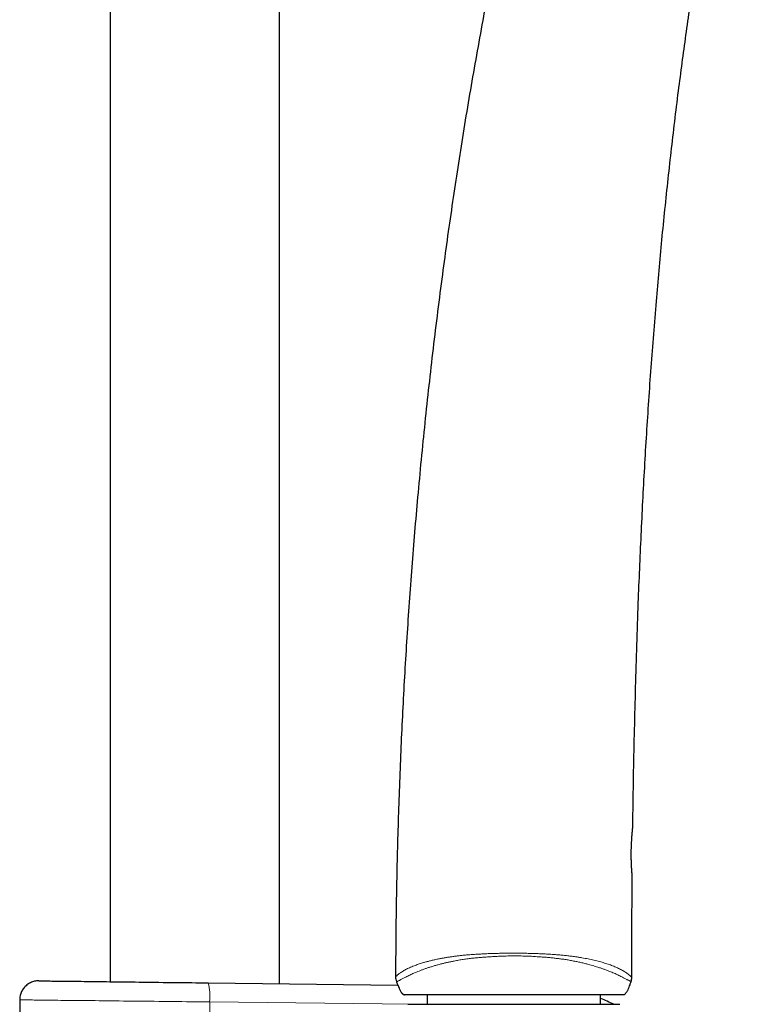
# Model space of a CAD drawing. Header units: millimetres. Extents: x 8 to 976, y 12 to 975.
# Tile 336 of 351: x 620 to 697, y 649 to 752. Entities that reach past the tile are written whole.
import ezdxf

# ---------------------------------------------------------------- set-up
doc = ezdxf.new("R2010")
doc.units = ezdxf.units.MM

msp = doc.modelspace()

# ---------------------------------------------------------------- linework, layer by layer
at = {"color": 7, "linetype": 'Continuous', "lineweight": 30}
for p, q in [((647.25, 650.77), (647.25, 942.96)), ((629.45, 936.39), (629.45, 650.98)), ((684.33, 667.2), (684.33, 667.2)), ((639.76, 650.86), (659.66, 650.62)), ((662.75, 649.61), (662.75, 648.61)), ((680.95, 648.61), (680.95, 649.61)), ((683.46, 649.65), (683.47, 649.66)), ((619.96, 649.07), (619.96, 602.36)), ((660.72, 648.61), (682.98, 648.61))]:
    msp.add_line(p, q, dxfattribs=at)
at = {"color": 252, "linetype": 'Continuous', "lineweight": 0}
for p, q in [((683.35, 649.61), (683.38, 649.61)), ((639.91, 648.86), (639.91, 606.76)), ((661.02, 648.61), (639.91, 648.86))]:
    msp.add_line(p, q, dxfattribs=at)
at = {"color": 7, "linetype": 'Continuous', "lineweight": 30, "flags": 128}
msp.add_lwpolyline([(621.98, 651.07), (621.99, 651.07), (622.02, 651.07), (622.05, 651.07), (622.1, 651.07), (622.15, 651.07), (622.22, 651.07), (622.3, 651.07), (622.39, 651.06), (622.49, 651.06), (622.61, 651.06), (622.73, 651.06), (622.87, 651.06), (623.01, 651.06), (623.17, 651.06), (623.34, 651.05), (623.52, 651.05), (623.71, 651.05), (623.9, 651.05), (624.11, 651.04), (624.33, 651.04), (624.56, 651.04), (624.8, 651.04), (625.05, 651.03), (625.31, 651.03), (625.57, 651.03), (625.85, 651.02), (626.13, 651.02), (626.43, 651.02), (626.73, 651.01), (627.04, 651.01), (627.36, 651.01), (627.68, 651), (628.02, 651), (628.36, 650.99), (628.7, 650.99), (629.06, 650.99), (629.42, 650.98), (629.79, 650.98), (630.16, 650.97), (630.54, 650.97), (630.92, 650.96), (631.31, 650.96), (631.71, 650.95), (632.1, 650.95), (632.51, 650.94), (632.92, 650.94), (633.33, 650.93), (633.74, 650.93), (634.16, 650.92), (634.58, 650.92), (635.01, 650.91), (635.43, 650.91), (635.86, 650.9), (636.29, 650.9), (636.72, 650.89), (637.16, 650.89), (637.59, 650.88), (638.02, 650.88), (638.46, 650.87), (638.89, 650.87), (639.33, 650.86), (639.76, 650.86)], dxfattribs=at)
at = {"color": 252, "linetype": 'Continuous', "lineweight": 0, "flags": 128}
msp.add_lwpolyline([(639.91, 648.86), (639.42, 648.86), (638.93, 648.87), (638.44, 648.87), (637.96, 648.88), (637.47, 648.88), (636.98, 648.89), (636.5, 648.89), (636.01, 648.9), (635.53, 648.9), (635.05, 648.91), (634.57, 648.91), (634.09, 648.92), (633.62, 648.93), (633.15, 648.93), (632.69, 648.93), (632.22, 648.94), (631.77, 648.94), (631.31, 648.95), (630.86, 648.95), (630.42, 648.96), (629.98, 648.96), (629.55, 648.97), (629.13, 648.97), (628.71, 648.98), (628.3, 648.98), (627.89, 648.99), (627.49, 648.99), (627.11, 648.99), (626.72, 649), (626.35, 649), (625.98, 649.01), (625.63, 649.01), (625.28, 649.01), (624.94, 649.02), (624.61, 649.02), (624.29, 649.02), (623.98, 649.03), (623.68, 649.03), (623.39, 649.03), (623.12, 649.04), (622.85, 649.04), (622.59, 649.04), (622.35, 649.04), (622.11, 649.05), (621.89, 649.05), (621.68, 649.05), (621.48, 649.05), (621.29, 649.06), (621.11, 649.06), (620.95, 649.06), (620.8, 649.06), (620.66, 649.06), (620.53, 649.06), (620.42, 649.06), (620.31, 649.07), (620.23, 649.07), (620.15, 649.07), (620.09, 649.07), (620.03, 649.07), (620, 649.07), (619.97, 649.07), (619.96, 649.07)], dxfattribs=at)
at = {"color": 7, "linetype": 'Continuous', "lineweight": 30}
for centre, radius, start, end in [((660.82, 651.5), 1.4, 179.8192, 202.4555), ((682.82, 651.43), 1.4, 341.7264, 359.9347), ((674.33, 632.13), 18.32, 64.1075, 68.7935)]:
    msp.add_arc(centre, radius, start, end, dxfattribs=at)
at = {"color": 252, "linetype": 'Continuous', "lineweight": 0}
msp.add_arc((633.88, 649.43), 6.05, 354.6224, 13.6913, dxfattribs=at)
at = {"color": 7, "linetype": 'Continuous', "lineweight": 30}
for points, knots in [([(678.93, 796.33), (678.83, 795.98), (678.42, 794.56), (677.73, 792.05), (676.86, 788.82), (676.01, 785.58), (675.19, 782.33), (674.38, 779.08), (673.58, 775.71), (672.77, 772.22), (671.96, 768.62), (671.18, 765.02), (670.42, 761.4), (669.69, 757.78), (668.99, 754.16), (668.32, 750.52), (667.67, 746.89), (667.04, 743.24), (666.44, 739.62), (665.88, 736.01), (665.34, 732.42), (664.82, 728.83), (664.32, 725.13), (663.83, 721.34), (663.35, 717.45), (662.91, 713.55), (662.49, 709.66), (662.1, 705.76), (661.74, 701.93), (661.41, 698.18), (661.12, 694.5), (660.85, 690.81), (660.6, 687.13), (660.38, 683.45), (660.18, 679.77), (660, 676.09), (659.85, 672.41), (659.72, 668.73), (659.61, 665.07), (659.53, 661.44), (659.47, 657.83), (659.43, 654.52), (659.43, 652.41), (659.42, 651.5)], [0, 0, 0, 0, 0.007461, 0.030296, 0.053139, 0.07599, 0.098847, 0.121711, 0.144582, 0.169748, 0.194921, 0.220101, 0.245287, 0.270479, 0.295677, 0.320879, 0.346086, 0.371297, 0.39651, 0.421276, 0.446043, 0.470811, 0.49558, 0.522327, 0.549072, 0.575815, 0.602555, 0.62929, 0.65602, 0.681217, 0.706407, 0.731589, 0.756763, 0.781927, 0.807081, 0.832223, 0.857353, 0.882469, 0.907571, 0.932209, 0.956831, 0.981435, 1, 1, 1, 1]), ([(684.33, 667.2), (684.33, 667.65), (684.36, 669.59), (684.41, 673.01), (684.51, 677.47), (684.62, 681.9), (684.75, 686.33), (684.89, 690.47), (685.05, 694.31), (685.21, 697.86), (685.38, 701.41), (685.57, 704.96), (685.78, 708.48), (686.01, 711.99), (686.25, 715.47), (686.52, 718.94), (686.79, 722.33), (687.08, 725.64), (687.38, 728.85), (687.7, 732.06), (688.04, 735.27), (688.4, 738.47), (688.77, 741.67), (689.16, 744.78), (689.56, 747.79), (689.96, 750.71), (690.38, 753.63), (690.82, 756.54), (691.28, 759.45), (691.76, 762.36), (692.26, 765.26), (692.79, 768.15), (693.33, 771.04), (693.89, 773.92), (694.48, 776.8), (695.08, 779.62), (695.68, 782.38), (696.3, 785.07), (696.73, 786.93), (696.96, 787.88), (696.98, 787.94)], [0, 0, 0, 0, 0.0109639, 0.0479882, 0.0843862, 0.1208137, 0.1572657, 0.1937375, 0.222926, 0.2521219, 0.2813229, 0.310527, 0.3397322, 0.3684148, 0.3970949, 0.4257706, 0.4544404, 0.4809712, 0.5074945, 0.5340094, 0.5605149, 0.5870101, 0.6134943, 0.6399667, 0.6642223, 0.6884671, 0.7127009, 0.7369234, 0.7611342, 0.7853335, 0.8095209, 0.8336968, 0.8578612, 0.8820141, 0.906156, 0.9302872, 0.9530299, 0.975764, 0.9984899, 1, 1, 1, 1]), ([(684.27, 662.01), (684.27, 662.01), (684.27, 662.01), (684.27, 662.01), (684.27, 662.02), (684.27, 662.02), (684.27, 662.02), (684.27, 662.02), (684.27, 662.02), (684.27, 662.02), (684.27, 662.03), (684.27, 662.04), (684.27, 662.05), (684.26, 662.07), (684.26, 662.1), (684.26, 662.14), (684.26, 662.18), (684.25, 662.22), (684.25, 662.28), (684.25, 662.33), (684.24, 662.4), (684.24, 662.47), (684.23, 662.54), (684.23, 662.62), (684.22, 662.71), (684.21, 662.8), (684.21, 662.89), (684.2, 662.99), (684.2, 663.1), (684.19, 663.2), (684.19, 663.31), (684.18, 663.43), (684.18, 663.54), (684.18, 663.66), (684.17, 663.77), (684.17, 663.9), (684.17, 664.02), (684.17, 664.14), (684.17, 664.27), (684.17, 664.4), (684.17, 664.53), (684.17, 664.65), (684.17, 664.78), (684.17, 664.91), (684.18, 665.03), (684.18, 665.16), (684.19, 665.28), (684.19, 665.41), (684.2, 665.53), (684.2, 665.64), (684.21, 665.76), (684.22, 665.87), (684.22, 665.98), (684.23, 666.09), (684.24, 666.19), (684.24, 666.29), (684.25, 666.39), (684.26, 666.48), (684.27, 666.56), (684.27, 666.64), (684.28, 666.72), (684.29, 666.79), (684.29, 666.86), (684.3, 666.92), (684.3, 666.97), (684.31, 667.02), (684.31, 667.06), (684.32, 667.1), (684.32, 667.13), (684.32, 667.15), (684.32, 667.17), (684.32, 667.18), (684.32, 667.19), (684.32, 667.19), (684.32, 667.19), (684.33, 667.19), (684.33, 667.2), (684.33, 667.2), (684.33, 667.2)], [0, 0, 0, 0, 0.000126, 0.001058, 0.001482, 0.001793, 0.002172, 0.002836, 0.004482, 0.007878, 0.017689, 0.032594, 0.048238, 0.064245, 0.080176, 0.096096, 0.112001, 0.127876, 0.143701, 0.159458, 0.175043, 0.190682, 0.206436, 0.222292, 0.238236, 0.254247, 0.270302, 0.286378, 0.302439, 0.318457, 0.334408, 0.350269, 0.366019, 0.381643, 0.397128, 0.412524, 0.428152, 0.443852, 0.4596, 0.475368, 0.491125, 0.506843, 0.522498, 0.538089, 0.553786, 0.569488, 0.585202, 0.600931, 0.616685, 0.632469, 0.648291, 0.664089, 0.679696, 0.695379, 0.711132, 0.726949, 0.742822, 0.758742, 0.774697, 0.790673, 0.80666, 0.822642, 0.838609, 0.854554, 0.870476, 0.886378, 0.90227, 0.917965, 0.933609, 0.949334, 0.965149, 0.981088, 0.989237, 0.993919, 0.99757, 0.998791, 0.999606, 1, 1, 1, 1]), ([(684.22, 651.43), (684.22, 652.64), (684.23, 655.34), (684.24, 658.87), (684.26, 661.19), (684.27, 662.01)], [0, 0, 0, 0, 0.342987, 0.767218, 1, 1, 1, 1]), ([(621.98, 651.07), (621.96, 651.07), (621.87, 651.07), (621.71, 651.06), (621.51, 651.02), (621.3, 650.96), (621.1, 650.88), (620.9, 650.77), (620.71, 650.64), (620.55, 650.49), (620.4, 650.32), (620.26, 650.14), (620.16, 649.94), (620.07, 649.73), (620.01, 649.52), (619.97, 649.29), (619.96, 649.14), (619.96, 649.07)], [0, 0, 0, 0, 0.025939, 0.086667, 0.147394, 0.218371, 0.289573, 0.360549, 0.431524, 0.502725, 0.5737, 0.644674, 0.715875, 0.78685, 0.857825, 0.929025, 1, 1, 1, 1]), ([(659.53, 650.96), (659.55, 650.9), (659.6, 650.78), (659.65, 650.66), (659.67, 650.59)], [0, 0, 0, 0, 0.489632, 1, 1, 1, 1]), ([(659.67, 650.59), (659.68, 650.59), (659.68, 650.57), (659.69, 650.55), (659.7, 650.53), (659.71, 650.51), (659.72, 650.49), (659.72, 650.47), (659.73, 650.46), (659.73, 650.45), (659.74, 650.44), (659.74, 650.42), (659.75, 650.41), (659.76, 650.39), (659.77, 650.36), (659.78, 650.33), (659.79, 650.31), (659.8, 650.29), (659.8, 650.28)], [0, 0, 0, 0, 0.134393, 0.245922, 0.335277, 0.388507, 0.431002, 0.464736, 0.479499, 0.493684, 0.50806, 0.523355, 0.55889, 0.603621, 0.659125, 0.751179, 0.864674, 1, 1, 1, 1]), ([(659.8, 650.28), (659.82, 650.23), (659.86, 650.15), (659.91, 650.04), (659.97, 649.94), (660.02, 649.86), (660.05, 649.82), (660.07, 649.8)], [0, 0, 0, 0, 0.266759, 0.475091, 0.683371, 0.875974, 1, 1, 1, 1]), ([(683.38, 649.61), (683.39, 649.62), (683.41, 649.62), (683.46, 649.65), (683.52, 649.69), (683.58, 649.76), (683.65, 649.84), (683.71, 649.93), (683.77, 650.04), (683.85, 650.19), (683.94, 650.4), (684.05, 650.68), (684.11, 650.88), (684.15, 650.99)], [0, 0, 0, 0, 0.0154621, 0.0496362, 0.0988128, 0.1492395, 0.2202712, 0.2914065, 0.36426, 0.4371261, 0.612114, 0.7876163, 1, 1, 1, 1]), ([(660.07, 649.8), (660.07, 649.79), (660.07, 649.79), (660.09, 649.78), (660.1, 649.77), (660.1, 649.76), (660.11, 649.75), (660.12, 649.74), (660.12, 649.74), (660.12, 649.74), (660.13, 649.73), (660.13, 649.73), (660.13, 649.73), (660.13, 649.73), (660.14, 649.72), (660.15, 649.72), (660.15, 649.71), (660.16, 649.7), (660.16, 649.7), (660.17, 649.69), (660.17, 649.69)], [0, 0, 0, 0, 0.14899, 0.271125, 0.366712, 0.421268, 0.461555, 0.488475, 0.497789, 0.501753, 0.505486, 0.509212, 0.513157, 0.522389, 0.549013, 0.588771, 0.64245, 0.736136, 0.855303, 1, 1, 1, 1]), ([(660.17, 649.69), (660.19, 649.68), (660.22, 649.65), (660.29, 649.62), (660.33, 649.61), (660.35, 649.61)], [0, 0, 0, 0, 0.3415936, 0.6657935, 1, 1, 1, 1]), ([(660.23, 649.65), (660.25, 649.64), (660.29, 649.62), (660.34, 649.61), (660.36, 649.61)], [0, 0, 0, 0, 0.506812, 1, 1, 1, 1]), ([(683.35, 649.61), (683.34, 649.61), (683.32, 649.61), (683.15, 649.61), (682.87, 649.61), (682.49, 649.61), (682.01, 649.61), (681.43, 649.61), (680.75, 649.61), (679.99, 649.61), (679.15, 649.61), (678.24, 649.61), (677.27, 649.61), (676.25, 649.61), (675.18, 649.61), (674.09, 649.61), (672.97, 649.61), (671.84, 649.61), (670.71, 649.61), (669.59, 649.61), (668.5, 649.61), (667.43, 649.61), (666.41, 649.61), (665.44, 649.61), (664.54, 649.61), (663.7, 649.61), (662.94, 649.61), (662.27, 649.61), (661.69, 649.61), (661.21, 649.61), (660.83, 649.61), (660.55, 649.61), (660.38, 649.61), (660.36, 649.61), (660.35, 649.61)], [0, 0, 0, 0, 0.031446, 0.062577, 0.093701, 0.125123, 0.156561, 0.187688, 0.218809, 0.250231, 0.281661, 0.31278, 0.343893, 0.375307, 0.406725, 0.437832, 0.468934, 0.500336, 0.531739, 0.562832, 0.59392, 0.625307, 0.656699, 0.68778, 0.718856, 0.750231, 0.781615, 0.812688, 0.843756, 0.875124, 0.906491, 0.937557, 0.968625, 1, 1, 1, 1])]:
    msp.add_open_spline(points, degree=3, knots=knots, dxfattribs=at)
at = {"color": 252, "linetype": 'Continuous', "lineweight": 0}
for points, knots in [([(684.27, 662.01), (684.27, 662.01), (684.27, 662), (684.27, 662.01), (684.27, 662.04), (684.26, 662.09), (684.26, 662.15), (684.25, 662.24), (684.24, 662.33), (684.24, 662.45), (684.23, 662.58), (684.22, 662.72), (684.21, 662.88), (684.2, 663.05), (684.19, 663.23), (684.18, 663.42), (684.18, 663.62), (684.17, 663.83), (684.17, 664.04), (684.17, 664.26), (684.17, 664.48), (684.17, 664.7), (684.17, 664.92), (684.18, 665.13), (684.19, 665.34), (684.2, 665.55), (684.21, 665.75), (684.22, 665.94), (684.23, 666.12), (684.24, 666.3), (684.26, 666.46), (684.27, 666.6), (684.28, 666.74), (684.29, 666.86), (684.3, 666.95), (684.31, 667.02), (684.31, 667.07), (684.32, 667.11), (684.32, 667.15), (684.32, 667.18), (684.33, 667.2), (684.33, 667.2), (684.33, 667.2)], [0, 0, 0, 0, 0.002213, 0.028708, 0.055202, 0.082455, 0.109708, 0.136179, 0.16265, 0.189878, 0.217106, 0.243587, 0.270067, 0.297315, 0.324562, 0.351009, 0.377457, 0.404687, 0.431917, 0.458234, 0.484552, 0.511653, 0.538754, 0.565011, 0.591269, 0.618297, 0.645325, 0.67173, 0.698137, 0.725307, 0.752477, 0.779075, 0.805672, 0.83304, 0.860407, 0.878131, 0.895856, 0.913801, 0.931746, 0.958189, 0.984632, 1, 1, 1, 1]), ([(659.42, 651.5), (659.42, 651.5), (659.42, 651.51), (659.45, 651.53), (659.49, 651.56), (659.54, 651.61), (659.6, 651.66), (659.68, 651.72), (659.76, 651.79), (659.87, 651.87), (659.99, 651.95), (660.13, 652.04), (660.29, 652.14), (660.47, 652.25), (660.67, 652.35), (660.89, 652.45), (661.12, 652.55), (661.35, 652.65), (661.57, 652.73), (661.79, 652.81), (662.02, 652.88), (662.28, 652.97), (662.58, 653.05), (662.92, 653.14), (663.27, 653.23), (663.65, 653.31), (664.01, 653.39), (664.37, 653.45), (664.71, 653.51), (665.07, 653.57), (665.43, 653.62), (665.81, 653.67), (666.19, 653.72), (666.58, 653.76), (667.01, 653.8), (667.47, 653.83), (667.98, 653.87), (668.49, 653.89), (669, 653.92), (669.56, 653.94), (670.18, 653.96), (670.84, 653.97), (671.51, 653.98), (672.15, 653.98), (672.77, 653.97), (673.36, 653.96), (673.95, 653.94), (674.51, 653.92), (675.02, 653.9), (675.5, 653.87), (675.97, 653.84), (676.44, 653.81), (676.91, 653.77), (677.38, 653.72), (677.85, 653.66), (678.28, 653.61), (678.66, 653.55), (678.99, 653.49), (679.32, 653.43), (679.64, 653.37), (679.95, 653.31), (680.25, 653.24), (680.54, 653.17), (680.83, 653.1), (681.1, 653.02), (681.36, 652.94), (681.61, 652.86), (681.86, 652.78), (682.09, 652.69), (682.33, 652.6), (682.54, 652.51), (682.74, 652.42), (682.94, 652.32), (683.14, 652.22), (683.34, 652.11), (683.51, 652), (683.66, 651.89), (683.8, 651.79), (683.92, 651.7), (684.02, 651.62), (684.09, 651.55), (684.15, 651.49), (684.19, 651.46), (684.21, 651.43), (684.22, 651.43), (684.22, 651.43)], [0, 0, 0, 0, 0.015344, 0.030697, 0.046048, 0.06139, 0.073923, 0.086466, 0.099012, 0.111552, 0.124083, 0.137182, 0.150292, 0.163399, 0.176494, 0.188474, 0.200459, 0.212437, 0.221614, 0.230799, 0.239982, 0.249158, 0.260535, 0.271935, 0.283343, 0.294744, 0.306121, 0.315672, 0.325231, 0.334791, 0.344343, 0.354146, 0.363955, 0.373766, 0.383569, 0.395855, 0.408153, 0.420457, 0.432761, 0.445053, 0.46082, 0.476597, 0.492375, 0.508145, 0.522224, 0.53631, 0.550394, 0.564471, 0.575966, 0.587472, 0.598979, 0.61048, 0.621971, 0.633919, 0.645873, 0.65782, 0.666977, 0.676141, 0.685305, 0.694461, 0.703594, 0.712735, 0.721876, 0.731009, 0.740412, 0.749824, 0.759237, 0.768641, 0.77912, 0.789614, 0.800113, 0.81061, 0.821092, 0.834713, 0.848348, 0.861985, 0.87561, 0.890968, 0.906339, 0.921711, 0.937071, 0.952797, 0.968533, 0.984271, 1, 1, 1, 1]), ([(684.15, 650.99), (684.15, 650.99), (684.15, 650.99), (684.14, 650.99), (684.12, 651.01), (684.07, 651.03), (684.01, 651.06), (683.94, 651.1), (683.85, 651.14), (683.75, 651.19), (683.63, 651.25), (683.5, 651.32), (683.35, 651.4), (683.17, 651.49), (682.98, 651.58), (682.78, 651.68), (682.57, 651.78), (682.36, 651.87), (682.13, 651.97), (681.89, 652.06), (681.62, 652.17), (681.33, 652.28), (681.01, 652.39), (680.69, 652.5), (680.39, 652.59), (680.1, 652.68), (679.8, 652.76), (679.47, 652.85), (679.09, 652.95), (678.66, 653.04), (678.23, 653.13), (677.78, 653.22), (677.32, 653.3), (676.86, 653.36), (676.4, 653.42), (675.95, 653.47), (675.5, 653.52), (675.04, 653.56), (674.53, 653.59), (673.98, 653.63), (673.38, 653.66), (672.77, 653.68), (672.16, 653.69), (671.53, 653.69), (670.88, 653.67), (670.24, 653.65), (669.64, 653.62), (669.08, 653.58), (668.56, 653.55), (668.04, 653.5), (667.53, 653.45), (667.03, 653.39), (666.53, 653.32), (666.04, 653.24), (665.6, 653.16), (665.21, 653.08), (664.86, 653), (664.52, 652.93), (664.17, 652.84), (663.81, 652.74), (663.46, 652.64), (663.11, 652.53), (662.79, 652.43), (662.47, 652.32), (662.17, 652.21), (661.88, 652.1), (661.61, 651.99), (661.35, 651.88), (661.12, 651.78), (660.9, 651.67), (660.69, 651.57), (660.5, 651.47), (660.32, 651.38), (660.17, 651.3), (660.04, 651.24), (659.93, 651.18), (659.83, 651.12), (659.74, 651.08), (659.67, 651.04), (659.61, 651.01), (659.56, 650.98), (659.53, 650.97), (659.53, 650.96), (659.53, 650.96), (659.53, 650.96)], [0, 0, 0, 0, 0.000001, 0.015699, 0.031403, 0.047106, 0.062799, 0.075625, 0.088463, 0.101303, 0.114138, 0.126962, 0.140124, 0.153298, 0.16647, 0.179631, 0.190515, 0.201413, 0.212314, 0.223208, 0.234089, 0.246091, 0.258102, 0.270103, 0.27934, 0.288584, 0.297828, 0.307065, 0.31893, 0.330822, 0.342732, 0.354646, 0.366549, 0.378421, 0.38961, 0.40081, 0.412015, 0.42322, 0.434413, 0.448791, 0.463179, 0.477568, 0.491949, 0.507289, 0.522639, 0.537987, 0.553325, 0.565911, 0.578511, 0.591113, 0.603705, 0.616284, 0.628838, 0.641398, 0.653951, 0.663593, 0.673245, 0.682895, 0.692536, 0.703702, 0.714889, 0.726083, 0.73727, 0.748437, 0.760414, 0.772416, 0.784435, 0.796458, 0.808471, 0.820456, 0.833657, 0.846869, 0.860084, 0.873287, 0.885796, 0.898316, 0.91084, 0.923362, 0.935874, 0.951899, 0.967933, 0.98397, 0.999999, 1, 1, 1, 1])]:
    msp.add_open_spline(points, degree=3, knots=knots, dxfattribs=at)

doc.saveas('drawing.dxf')
